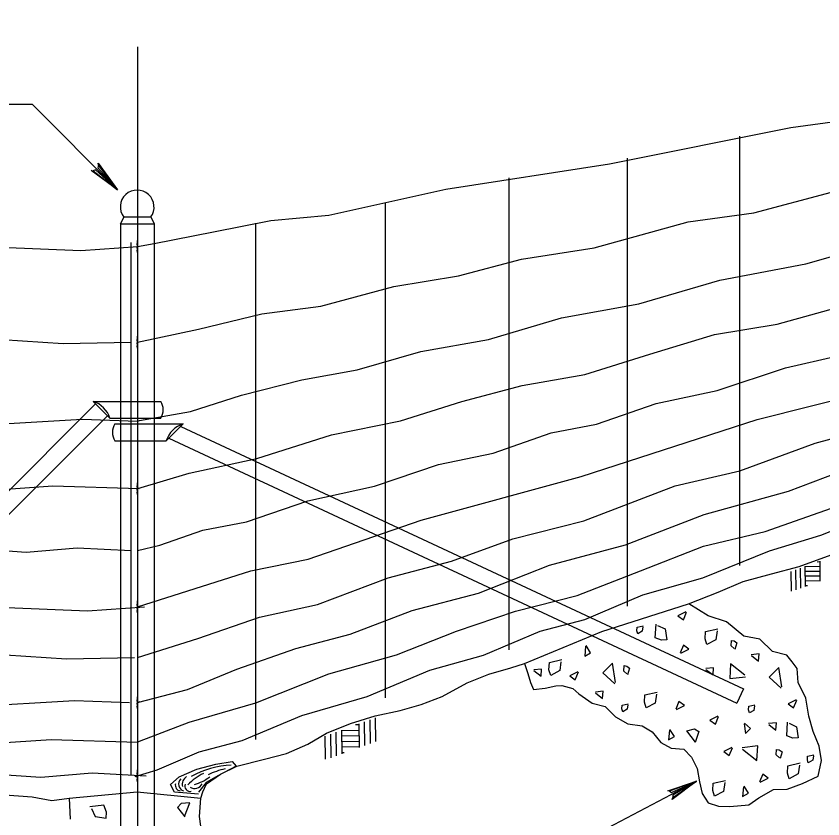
# Model space of a CAD drawing. Extents: x 13 to 918, y -903 to 879.
# Drawn here: x 538 to 612.7, y 560.1 to 634.3 of the extents above; entities that cross this region are included whole.
import ezdxf

# ---------------------------------------------------------------- set-up
doc = ezdxf.new("R2010")
doc.units = 0
for name, color, linetype in [('1', 7, 'Continuous'), ('2', 7, 'Continuous'), ('3', 7, 'Continuous')]:
    doc.layers.add(name, color=color, linetype=linetype)

msp = doc.modelspace()

# ---------------------------------------------------------------- linework, layer by layer
at = {"layer": '1'}
for p, q in [((612.40225, 583.82975), (612.14375, 583.82575)), ((612.3875, 583.91525), (612.41675, 582.061)), ((610.15625, 583.10275), (610.1855, 581.2485)), ((610.58975, 583.259), (610.61675, 581.40475)), ((611.021, 583.41725), (611.05, 581.56325)), ((612.4085, 583.3965), (611.023, 583.3735)), ((609.723, 582.9465), (609.75, 581.1235)), ((612.41675, 582.961), (611.02925, 582.94025)), ((612.423, 582.52575), (611.0355, 582.50275)), ((612.42925, 582.09025), (611.04175, 582.06725)), ((611.25, 581.636), (611.05, 581.634)), ((569.7355, 568.861), (569.76875, 566.67975)), ((570.24375, 569.0465), (570.27725, 566.86525)), ((570.75, 569.232), (570.7875, 567.0485)), ((571.2625, 569.41725), (571.296, 567.234)), ((567.61875, 568.09025), (567.65225, 565.909)), ((568.12725, 568.27575), (568.1605, 566.0945)), ((569.7605, 568.25075), (568.12925, 568.2235)), ((569.75225, 568.761), (569.448, 568.757)), ((566.6, 567.7215), (566.6335, 565.57775)), ((567.1105, 567.907), (567.14375, 565.7235)), ((569.76875, 567.73825), (568.1375, 567.71525)), ((569.77725, 567.22775), (568.14375, 567.20075)), ((569.7835, 566.71525), (568.15225, 566.68825)), ((568.398, 566.17975), (568.1605, 566.17775))]:
    msp.add_line(p, q, dxfattribs=at)
at = {"layer": '2'}
for p, q in [((549.25425, 631.486), (549.25425, 510.432)), ((503.40425, 626.1665), (539.503, 626.1665)), ((547.4085, 618.261), (539.503, 626.1665)), ((549.25425, 624.47775), (549.25425, 624.47775)), ((604.9835, 623.20075), (604.9835, 583.51525)), ((594.56675, 621.16725), (594.56675, 579.75475)), ((583.62925, 619.3465), (583.62925, 575.68825)), ((572.171, 616.986), (572.171, 571.27575)), ((547.69175, 615.09225), (548.021, 615.7485)), ((548.05425, 615.74225), (550.471, 615.74225)), ((550.4875, 615.7485), (550.81675, 615.09225)), ((560.19175, 615.16325), (560.19175, 567.4215)), ((547.69175, 615.09225), (547.69175, 527.59225)), ((547.69175, 615.09225), (550.81675, 615.09225)), ((550.81675, 615.09225), (550.81675, 527.59225)), ((548.65, 613.36525), (548.65, 564.06525)), ((549.25425, 613.009), (549.25425, 613.009)), ((549.25425, 613.009), (549.25425, 613.009)), ((549.25425, 613.009), (549.25425, 613.009)), ((549.25425, 613.009), (549.25425, 613.009)), ((549.25425, 613.009), (549.25425, 613.009)), ((549.25425, 613.009), (549.25425, 613.009)), ((549.25425, 613.009), (549.25425, 613.009)), ((549.25425, 604.15475), (549.25425, 604.15475)), ((549.25425, 604.15475), (549.25425, 604.15475)), ((549.25425, 604.15475), (549.25425, 604.15475)), ((549.25425, 604.15475), (549.25425, 604.15475)), ((549.25425, 604.15475), (549.25425, 604.15475)), ((549.25425, 604.15475), (549.25425, 604.15475)), ((545.15225, 598.686), (551.421, 598.686)), ((545.15225, 598.686), (546.71475, 597.1235)), ((545.37925, 598.459), (498.92925, 552.009)), ((545.9085, 597.92975), (545.9085, 597.92975)), ((546.4875, 597.35075), (500.0355, 550.8985)), ((546.71475, 597.1235), (551.421, 597.1235)), ((547.171, 596.60275), (553.49175, 596.60275)), ((549.25425, 596.86325), (549.25425, 596.86325)), ((551.92925, 595.04025), (553.49175, 596.60275)), ((553.26475, 596.37575), (605.3355, 572.0965)), ((547.171, 595.04025), (551.92925, 595.04025)), ((552.15625, 595.26725), (604.721, 570.759)), ((549.25425, 590.61325), (549.25425, 590.61325)), ((549.25425, 590.61325), (549.25425, 590.61325)), ((549.25425, 590.61325), (549.25425, 590.61325)), ((549.25425, 590.61325), (549.25425, 590.61325)), ((549.25425, 590.61325), (549.25425, 590.61325)), ((549.25425, 584.884), (549.25425, 584.884)), ((549.25425, 579.67575), (549.25425, 579.67575)), ((549.25425, 579.67575), (549.25425, 579.67575)), ((549.25425, 579.67575), (549.25425, 579.67575)), ((549.25425, 579.67575), (549.25425, 579.67575)), ((600.2625, 579.96725), (600.2625, 579.96725)), ((592.6605, 577.1965), (592.6605, 577.1965)), ((549.25425, 574.98825), (549.25425, 574.98825)), ((585.08125, 574.434), (585.08125, 574.434)), ((609.82725, 574.60475), (609.82725, 574.60475)), ((605.3355, 572.0965), (604.721, 570.759)), ((590.09175, 571.62775), (590.09175, 571.62775)), ((549.25425, 570.8215), (549.25425, 570.8215)), ((549.25425, 570.8215), (549.25425, 570.8215)), ((549.25425, 570.8215), (549.25425, 570.8215)), ((549.25425, 567.17575), (549.25425, 567.17575)), ((600.5375, 565.7735), (600.5375, 565.7735)), ((549.25425, 564.05075), (549.25425, 564.05075)), ((549.25425, 564.05075), (549.25425, 564.05075)), ((574.03125, 549.41325), (601.00225, 563.55075)), ((542.946, 561.96725), (542.946, 561.96725)), ((549.25425, 561.96725), (549.25425, 561.96725)), ((549.25425, 561.96725), (549.25425, 561.96725)), ((555.1375, 561.96725), (555.1375, 561.96725))]:
    msp.add_line(p, q, dxfattribs=at)
for points in [[(549.25425, 613.009), (550.79375, 613.284), (556.30625, 614.361), (561.59375, 615.407), (566.9835, 615.90475), (577.79375, 618.309), (592.946, 620.65275), (609.723, 624.02975), (620.13125, 625.42775), (638.046, 629.20275), (656.62725, 631.96725), (667.59375, 634.31725)], [(549.25425, 604.15475), (549.25425, 604.15475), (554.923, 605.36525), (560.77725, 606.79025), (566.2375, 607.486), (572.9875, 609.3195), (578.95625, 610.2985), (584.7855, 611.83825), (591.50625, 612.87975), (600.2085, 615.30475), (606.30625, 616.136), (613.48975, 618.04225), (619.64175, 619.082), (627.6355, 620.78825), (633.23975, 622.182), (639.6375, 623.8195), (647.148, 624.836), (652.85, 626.15075), (660.1875, 627.8945), (667.548, 629.71725)], [(549.25425, 596.86325), (549.44175, 596.91725), (554.173, 597.734), (558.87925, 599.2485), (564.45625, 600.67575), (569.57925, 601.60075), (575.4835, 603.30475), (581.72925, 604.3985), (588.5085, 606.407), (595.65, 607.71525), (603.15425, 609.8985), (611.1, 611.3965), (619.3335, 613.75275), (628.921, 615.6445), (636.48125, 617.9195), (643.996, 619.157), (652.75, 621.71725), (662.99175, 623.684), (667.66875, 625.0235)], [(549.25425, 590.61325), (549.29175, 590.634), (554.03125, 592.059), (560.30225, 593.407), (567.223, 595.5965), (573.60625, 596.8945), (579.2855, 598.67975), (584.86875, 600.14225), (590.65, 601.16325), (596.6835, 603.04225), (602.64375, 604.882), (608.44375, 605.82775), (615.248, 607.709), (623.475, 610.44225), (631.94175, 612.561), (639.9835, 614.19225), (645.59175, 615.94225), (650.87725, 617.02975), (656.86475, 618.6985), (663.90425, 620.8215), (667.5855, 621.95475)], [(549.325, 584.89225), (549.25425, 584.884), (551.346, 585.3715), (555.31875, 586.761), (559.3625, 587.534), (565.01675, 589.4715), (571.1875, 590.83825), (577.11875, 592.85275), (582.1605, 593.907), (587.55625, 595.7715), (591.75, 596.586), (597.273, 598.486), (602.90625, 599.70475), (609.23975, 601.7735), (614.0625, 602.90075), (620.49375, 604.97775), (626.425, 606.41525), (633.71875, 608.6735), (640.39175, 610.24025), (647.15425, 612.3485), (653.58125, 613.78825), (659.80625, 615.96525), (665.79175, 617.27975), (668.23975, 618.2445)], [(549.31475, 579.72575), (549.25425, 579.67575), (554.6105, 581.36525), (559.748, 583.00075), (565.04375, 584.10275), (575.51675, 587.711), (590.30625, 591.7485), (606.598, 596.9965), (616.78125, 599.559), (634.15625, 605.32975), (652.30625, 610.1715), (667.6355, 615.3195)], [(397.7335, 613.009), (399.296, 613.009), (404.9125, 613.0965), (410.30225, 613.19225), (415.69375, 612.732), (426.7605, 613.19225), (442.0875, 612.82775), (459.198, 613.19225), (469.68975, 612.732), (487.98975, 613.28825), (506.76675, 612.732), (526.0835, 613.384), (544.01875, 612.636), (549.296, 613.009)], [(549.25425, 612.461), (549.2375, 612.65275), (549.26875, 612.76325), (549.24175, 612.911), (549.275, 613.05275), (549.2375, 613.211), (549.26475, 613.3695), (549.25425, 613.557)], [(549.348, 574.9965), (549.25425, 574.98825), (554.85225, 576.7445), (560.548, 578.709), (565.921, 579.911), (572.46875, 582.36725), (578.321, 583.8985), (583.98125, 585.97575), (590.575, 587.63825), (599.0125, 590.86725), (605.00625, 592.26325), (611.97925, 594.832), (618.0085, 596.44025), (625.80625, 598.884), (631.2585, 600.7965), (637.473, 603.0235), (644.8585, 604.736), (650.4125, 606.57775), (657.55425, 608.9985), (665.8875, 611.911), (667.5585, 612.3235)], [(549.471, 570.882), (549.25425, 570.8215), (553.90225, 572.02575), (558.46675, 573.92775), (563.90625, 575.81325), (568.9335, 577.159), (574.67725, 579.3465), (580.8105, 580.95475), (587.398, 583.5195), (594.40625, 585.41525), (601.70425, 588.21325), (609.498, 590.36725), (617.50625, 593.3965), (626.90425, 596.07775), (634.25225, 598.9715), (641.6375, 600.82775), (650.15, 604.107), (660.19175, 606.91525), (667.63975, 609.736)], [(549.25425, 567.17575), (549.4355, 567.2485), (554.0605, 569.009), (560.21875, 570.80275), (566.96475, 573.484), (573.23975, 575.234), (578.775, 577.4215), (584.23975, 579.282), (589.9335, 580.71325), (595.81675, 583.0195), (601.62925, 585.282), (607.348, 586.64025), (613.998, 589.00475), (622.0105, 592.3195), (630.30225, 595.04025), (638.20625, 597.2445), (643.675, 599.38825), (648.86875, 600.85275), (654.723, 602.9465), (661.59175, 605.5695), (667.596, 607.8985)], [(549.25425, 603.607), (549.2375, 603.7985), (549.26875, 603.909), (549.24175, 604.057), (549.275, 604.1985), (549.2375, 604.357), (549.26475, 604.51525), (549.25425, 604.70275)], [(398.75, 604.15475), (398.75, 604.15475), (404.546, 604.15475), (410.56875, 604.32575), (416.05425, 603.86525), (423.0375, 604.25075), (429.07925, 603.961), (435.10225, 604.25075), (441.89175, 603.86525), (450.9085, 604.4215), (457.046, 603.961), (464.46875, 604.32575), (470.70225, 604.057), (478.875, 604.057), (484.648, 604.25075), (491.246, 604.51725), (498.80425, 603.94225), (504.65425, 604.03825), (512.19375, 604.211), (521.01675, 604.4985), (530.03125, 603.94225), (536.72725, 604.40275), (542.3855, 604.03825), (548.67925, 604.15475)], [(399.0585, 596.86325), (399.25425, 596.8735), (404.046, 596.5695), (408.975, 596.95275), (414.73125, 597.0485), (419.92925, 596.761), (426.06675, 597.0485), (432.396, 596.66525), (439.45625, 597.0485), (446.70625, 596.66525), (454.5125, 597.0485), (462.58975, 596.66525), (471.14375, 597.0485), (480.9085, 596.66525), (488.79175, 597.12575), (496.3875, 596.58825), (505.498, 597.0485), (515.91475, 596.58825), (526.1375, 597.0485), (534.673, 596.49225), (544.15, 597.0485), (549.25425, 596.86325)], [(536.22725, 590.4945), (541.446, 590.859), (549.4085, 590.61325)], [(549.25425, 590.06525), (549.2375, 590.257), (549.26875, 590.36725), (549.24175, 590.51525), (549.275, 590.657), (549.2375, 590.81525), (549.26475, 590.9735), (549.25425, 591.161)], [(549.25425, 564.05075), (549.03975, 563.986), (551.09375, 564.611), (554.96475, 566.26525), (558.948, 567.309), (564.4585, 569.6215), (570.523, 571.40075), (576.30625, 573.807), (581.26675, 575.1965), (586.523, 577.4195), (590.65225, 578.51525), (596.0375, 580.782), (601.57725, 582.37575), (607.75625, 584.86525), (612.49175, 586.31325), (618.76875, 588.81525)], [(534.348, 585.0695), (538.95225, 584.7445), (543.68975, 585.1465), (548.67925, 584.884)], [(555.1375, 561.96725), (555.296, 562.56725), (555.64175, 563.2965), (556.946, 564.21725), (558.44175, 564.9465), (561.0125, 565.57975), (563.06475, 566.11725), (565.03975, 566.97975), (566.746, 567.9965), (568.973, 568.87775), (571.25425, 569.607), (573.575, 570.086), (575.5125, 570.64225), (577.45, 571.3715), (579.771, 572.63825), (581.76675, 573.46325), (583.8, 574.03825), (585.08125, 574.434), (592.23975, 577.3945), (600.2625, 579.96725), (602.98125, 581.04025), (605.321, 582.01725), (607.92925, 582.7465), (610.5, 583.41725), (613.45425, 584.49225)], [(399.98125, 579.71725), (399.9085, 579.686), (405.525, 579.7735), (410.91475, 579.8695), (416.30625, 579.409), (427.373, 579.8695), (442.7, 579.50475), (459.8105, 579.8695), (470.30225, 579.409), (488.60225, 579.96525), (507.37925, 579.409), (526.696, 580.061), (544.63125, 579.31325), (549.9085, 579.686)], [(549.25425, 579.12775), (549.2375, 579.3195), (549.26875, 579.42975), (549.24175, 579.57775), (549.275, 579.7195), (549.2375, 579.87775), (549.26475, 580.036), (549.25425, 580.2235)], [(585.08125, 574.434), (585.39175, 573.507), (585.6335, 572.66725), (585.90625, 572.0215), (586.97725, 572.1695), (587.971, 572.3695), (588.53975, 572.41525), (589.5355, 572.11525), (590.09175, 571.62775), (591.3375, 570.77975), (592.5375, 570.4695), (593.48975, 569.507), (594.63975, 568.859), (595.96475, 568.67575), (596.875, 568.10275), (597.67925, 567.1465), (598.65625, 566.5965), (599.80625, 566.51325), (600.5375, 565.7735), (601.06675, 564.73825), (601.2605, 563.4965), (601.5, 562.41725), (602.0605, 561.55275), (603.03975, 561.2465), (604.0835, 561.2215), (605.83975, 561.359), (606.7605, 562.01725), (608.123, 562.7735), (609.36675, 562.807), (610.798, 563.32775), (612.2355, 564.011), (612.5605, 565.459), (612.325, 566.784), (611.77925, 568.157), (611.371, 569.57975), (611.1125, 571.21725), (610.398, 572.684), (610.3125, 573.984), (609.82725, 574.60475), (609.3585, 575.209), (608.0085, 575.54225), (606.83975, 576.68825), (605.3585, 576.97575), (603.77925, 578.29025), (602.0585, 578.834), (600.27925, 579.957)], [(600.0125, 579.21725), (599.26675, 578.84025), (599.773, 578.4715), (600.075, 579.1985)], [(596.03125, 577.82975), (595.97725, 577.4195), (595.5605, 577.19225), (595.475, 577.45475), (595.5, 577.7965), (596.0625, 577.92775)], [(597.39375, 577.96325), (598.08125, 577.64025), (598.246, 576.62975), (597.74175, 576.582), (597.175, 576.7985), (597.246, 578.082)], [(602.89375, 577.45275), (602.7835, 576.634), (601.95225, 576.182), (601.7835, 576.71325), (601.83125, 577.38825), (602.9605, 577.6485)], [(604.4875, 575.811), (604.19375, 576.06325), (604.22925, 576.57575), (604.47925, 576.52575), (604.73125, 576.33825), (604.548, 575.72975)], [(590.73125, 576.02975), (590.646, 575.12975), (591.19175, 575.434), (590.77725, 576.08825)], [(599.55, 575.3965), (600.29375, 575.7715), (599.7855, 576.14025), (599.4855, 575.411)], [(399.07925, 574.97775), (398.9875, 574.9985), (404.85425, 574.9985), (410.87725, 575.1695), (416.3625, 574.709), (423.346, 575.0945), (429.3875, 574.80475), (435.4105, 575.0945), (442.2, 574.709), (451.21675, 575.26525), (457.35425, 574.80475), (464.77725, 575.1695), (471.0105, 574.90075), (479.1835, 574.90075), (484.95625, 575.0945), (491.55425, 575.361), (499.1125, 574.786), (504.9625, 574.882), (512.50225, 575.05475), (521.325, 575.34225), (530.33975, 574.786), (537.0355, 575.2465), (542.69375, 574.882), (548.9875, 574.9985)], [(588.45, 574.607), (588.33975, 573.786), (587.5085, 573.334), (587.33975, 573.86325), (587.3875, 574.5445), (588.51675, 574.80075)], [(606.07725, 575.16725), (606.7375, 574.6485), (606.775, 575.3215), (606.0605, 575.24225)], [(593.4855, 572.684), (593.225, 574.461), (592.3105, 573.561), (593.421, 572.5465)], [(594.548, 573.47575), (594.25625, 573.72975), (594.29175, 574.24225), (594.53975, 574.1945), (594.79175, 574.00475), (594.6085, 573.3965)], [(601.86475, 573.8965), (602.525, 573.37575), (602.5625, 574.0485), (601.848, 573.9695)], [(605.46675, 573.35475), (604.148, 574.3985), (604.071, 573.0485), (605.5085, 573.209)], [(608.8855, 572.29225), (608.623, 574.0695), (607.7105, 573.1695), (608.821, 572.15475)], [(585.946, 573.77575), (586.60425, 573.25275), (586.64175, 573.92975), (585.92725, 573.85075)], [(589.998, 573.67775), (589.2585, 573.30075), (589.7625, 572.92975), (590.06875, 573.659)], [(591.646, 571.7235), (592.30625, 571.20275), (592.34175, 571.87575), (591.62925, 571.7965)], [(398.75, 570.8215), (398.525, 570.832), (403.31675, 570.52775), (408.246, 570.911), (414.00225, 571.007), (419.2, 570.7195), (425.3375, 571.007), (431.66675, 570.6235), (438.72725, 571.007), (445.97725, 570.6235), (453.7835, 571.007), (461.8605, 570.6235), (470.41475, 571.007), (480.17925, 570.6235), (488.0625, 571.084), (495.6585, 570.5465), (504.76875, 571.007), (515.1855, 570.5465), (525.4085, 571.007), (533.94375, 570.45075), (543.421, 571.007), (548.525, 570.8215)], [(549.25425, 570.2735), (549.2375, 570.46525), (549.26875, 570.57575), (549.24175, 570.7235), (549.275, 570.86525), (549.2375, 571.0235), (549.26475, 571.182), (549.25425, 571.3695)], [(597.2835, 571.60075), (597.173, 570.782), (596.33975, 570.32975), (596.171, 570.857), (596.21875, 571.53825), (597.348, 571.7945)], [(610.20425, 571.0695), (609.4605, 570.6945), (609.96675, 570.3235), (610.26875, 571.05075)], [(594.62925, 570.611), (594.575, 570.20075), (594.1605, 569.97575), (594.075, 570.24025), (594.098, 570.57975), (594.6625, 570.711)], [(599.1335, 570.186), (599.871, 570.561), (599.36675, 570.932), (599.06475, 570.20475)], [(606.3605, 570.51725), (606.3085, 570.10475), (605.88975, 569.87975), (605.80425, 570.14025), (605.83125, 570.482), (606.39375, 570.61325)], [(602.96875, 569.559), (602.22725, 569.184), (602.7355, 568.81325), (603.0375, 569.54225)], [(605.39175, 568.86725), (605.523, 567.97775), (605.98125, 568.42775), (605.425, 568.92975)], [(607.6855, 568.807), (608.34375, 568.286), (608.38125, 568.961), (607.66675, 568.882)], [(609.5585, 568.90475), (610.246, 568.57775), (610.4105, 567.5715), (609.90625, 567.5215), (609.3375, 567.74025), (609.4105, 569.0195)], [(598.47925, 568.27775), (598.39375, 567.37975), (598.94175, 567.684), (598.525, 568.334)], [(600.8835, 567.1695), (600.10425, 568.209), (600.80625, 568.3985), (601.2105, 568.1465), (600.86875, 567.12775)], [(536.073, 567.057), (541.29175, 567.4215), (549.25425, 567.17575)], [(604.2585, 566.66525), (603.51475, 566.29025), (604.021, 565.91725), (604.32925, 566.6485)], [(605.25625, 566.50475), (606.57725, 565.459), (606.65425, 566.809), (605.21875, 566.65275)], [(608.65625, 565.72775), (608.36675, 565.982), (608.40225, 566.49225), (608.65, 566.44225), (608.90225, 566.25475), (608.71875, 565.6485)], [(611.8085, 565.89225), (611.75, 565.484), (611.3335, 565.257), (611.25, 565.5195), (611.273, 565.861), (611.83975, 565.99225)], [(554.9125, 562.357), (553.8375, 562.434), (552.6875, 562.52975), (552.323, 563.24025), (553.12725, 563.9485), (554.73975, 564.67775), (556.523, 565.1195), (558.0375, 565.38825), (558.3835, 564.9465), (556.696, 564.0445), (555.621, 563.432), (554.9125, 562.52975)], [(610.521, 565.0465), (610.4105, 564.22575), (609.575, 563.7715), (609.40625, 564.30275), (609.45625, 564.97975), (610.5855, 565.23825)], [(549.25425, 563.50275), (549.2375, 563.6945), (549.26875, 563.80475), (549.24175, 563.95275), (549.275, 564.0945), (549.2375, 564.25275), (549.26475, 564.411), (549.25425, 564.5985)], [(535.73125, 564.236), (540.3355, 563.911), (545.073, 564.31325), (550.0625, 564.05075)], [(603.6085, 563.42975), (603.496, 562.611), (602.66475, 562.161), (602.496, 562.69025), (602.54375, 563.36725), (603.675, 563.62775)], [(606.89175, 563.4695), (607.62925, 563.8445), (607.125, 564.21525), (606.823, 563.484)], [(598.50225, 562.61525), (598.67925, 562.49225), (601.00225, 563.55075), (598.50225, 562.61525), (598.32725, 562.65475), (601.00225, 563.55075), (598.80425, 562.257), (598.8105, 562.0445), (601.00225, 563.55075), (598.74175, 561.86525), (598.8105, 562.0445)], [(605.3355, 563.0445), (605.25425, 562.1445), (605.796, 562.45075), (605.3855, 563.0985)], [(536.996, 562.2985), (539.5085, 562.107), (541.35, 561.76325), (542.946, 561.96725), (549.2335, 562.56725), (555.1375, 561.96725)], [(542.946, 561.96725), (543.048, 560.02775)], [(553.61475, 560.28825), (554.11875, 561.5465), (553.31875, 561.484), (552.96875, 561.10475), (553.63975, 560.25075)], [(555.325, 558.05075), (555.01675, 560.27575), (555.1375, 561.96725)], [(544.99375, 561.0195), (545.3605, 560.27775), (546.37725, 560.136), (546.39375, 560.6985), (546.1355, 561.32775), (544.86475, 561.182)]]:
    msp.add_lwpolyline(points, dxfattribs=at)
for centre, radius, start, end in [((549.23556, 616.66529), 1.5625, 322.9296611, 217.6337972), ((544.41859, 596.38999), 2.41048, 17.7190667, 72.2809306), ((550.20525, 597.90488), 1.44511, 327.27445, 32.7255472), ((548.43287, 595.82154), 1.48416, 148.2379917, 211.7620056), ((554.23256, 594.29954), 2.41944, 107.8283861, 162.1716167), ((558.43343, 556.2882), 8.76797, 93.2142556, 118.5743083), ((559.10393, 557.28245), 7.61487, 103.1865361, 115.7649694), ((553.71793, 563.28894), 0.65294, 134.2095222, 253.4002806), ((554.35483, 563.21147), 0.95447, 125.5318056, 189.9504083), ((557.03244, 560.47877), 4.12463, 113.7226861, 138.7058667), ((553.12562, 567.78939), 4.7663, 287.3636944, 306.3107833), ((553.27056, 563.16944), 0.50846, 163.3305194, 264.6389889), ((554.12512, 563.09124), 0.47943, 157.1005556, 283.8301306), ((554.56102, 563.64144), 0.76806, 235.4235417, 334.8723056)]:
    msp.add_arc(centre, radius, start, end, dxfattribs=at)
at = {"layer": '3'}
msp.add_lwpolyline([(545.65425, 620.5195), (545.5835, 620.30075), (547.4085, 618.261), (545.65425, 620.5195), (545.63975, 620.711), (547.4085, 618.261), (545.3835, 620.0965), (545.16875, 620.0235), (547.4085, 618.261), (544.9625, 620.036), (545.16875, 620.0235)], dxfattribs=at)

doc.saveas('drawing.dxf')
